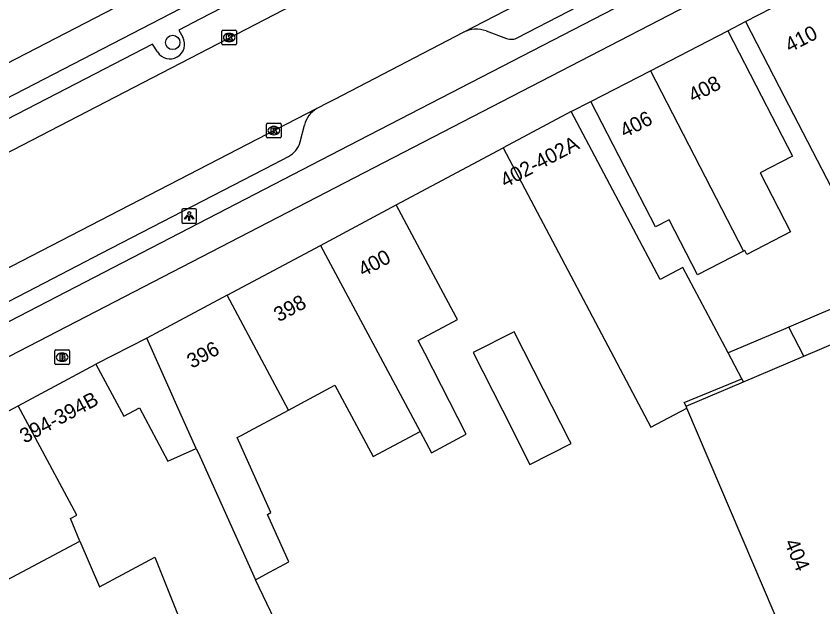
# Model space of a CAD drawing. Extents: x 163010 to 163853, y 382793 to 383982.
# Drawn here: x 163553.8 to 163608.7, y 383701.8 to 383742 of the extents above; entities that cross this region are included whole.
import ezdxf

# ---------------------------------------------------------------- set-up
doc = ezdxf.new("R2010")
doc.units = 0
for name, color, linetype in [('IMGEO_Boom', 7, 'Continuous'), ('IMGEO_Brandkraan', 7, 'Continuous'), ('IMGEO_Fietspad_open', 7, 'Continuous'), ('IMGEO_Kolk', 7, 'Continuous'), ('IMGEO_Lichtpunt', 7, 'Continuous'), ('IMGEO_Pand', 7, 'Continuous'), ('IMGEO_Pand_nummerreeks', 7, 'Continuous'), ('IMGEO_Parkeervlak_open', 7, 'Continuous'), ('IMGEO_Rijbaan_lokaal_gesloten', 7, 'Continuous'), ('IMGEO_Voetpad_open', 7, 'Continuous')]:
    doc.layers.add(name, color=color, linetype=linetype)

msp = doc.modelspace()

# ---------------------------------------------------------------- linework, layer by layer
at = {"layer": 'IMGEO_Boom'}
msp.add_circle((163564.48, 383740.16), 0.489, dxfattribs=at)
at = {"layer": 'IMGEO_Brandkraan'}
for p, q in [((163556.532, 383719.251), (163557.384, 383719.251)), ((163556.457, 383718.325), (163556.457, 383719.177)), ((163556.945, 383719.031), (163556.97, 383719.031)), ((163557.458, 383719.177), (163557.458, 383718.325)), ((163557.384, 383718.251), (163556.532, 383718.251)), ((163556.968, 383718.471), (163556.943, 383718.471))]:
    msp.add_line(p, q, dxfattribs=at)
for points in [[(163556.532, 383719.251), (163557.384, 383719.251)], [(163556.457, 383718.325), (163556.457, 383719.177)], [(163556.805, 383718.951), (163556.805, 383718.551), (163557.018, 383718.551)], [(163557.036, 383718.951), (163556.805, 383718.951)], [(163556.984, 383718.87), (163556.93, 383718.87), (163556.93, 383718.794)], [(163556.93, 383718.794), (163556.983, 383718.794)], [(163556.992, 383718.718), (163556.93, 383718.718), (163556.93, 383718.637)], [(163557.458, 383719.177), (163557.458, 383718.325)], [(163557.384, 383718.251), (163556.532, 383718.251)], [(163556.93, 383718.637), (163556.992, 383718.637)]]:
    msp.add_lwpolyline(points, dxfattribs=at)
for centre, radius, start, end in [((163556.534, 383719.175), 0.0765, 91.552, 178.448), ((163556.534, 383719.175), 0.0765, 91.552, 178.448), ((163557.382, 383719.175), 0.0765, 1.552, 88.448), ((163557.382, 383719.175), 0.0765, 1.552, 88.448), ((163556.985, 383718.832), 0.0379, 267.8285, 90.9355), ((163556.993, 383718.677), 0.0404, 269.8759, 90.5077), ((163557.04, 383718.806), 0.145, 59.4692, 91.5367), ((163557.065, 383718.853), 0.0922, 285.5137, 58.1501), ((163557.07, 383718.661), 0.105, 301.3115, 78.989), ((163556.534, 383718.327), 0.0765, 181.552, 268.448), ((163556.534, 383718.327), 0.0765, 181.552, 268.448), ((163557.024, 383718.802), 0.251, 268.6676, 293.5347), ((163557.382, 383718.327), 0.0765, 271.552, 358.448), ((163557.382, 383718.327), 0.0765, 271.552, 358.448)]:
    msp.add_arc(centre, radius, start, end, dxfattribs=at)
for centre, major_axis, ratio, start_param, end_param in [((163556.944, 383718.751), (-0.387, 0.002), 0.722429, 4.712389, 7.853982), ((163556.969, 383718.751), (-0.39, 0.002), 0.717154, 1.570796, 4.712389)]:
    msp.add_ellipse(centre, major_axis=major_axis, ratio=ratio, start_param=start_param, end_param=end_param, dxfattribs=at)
at = {"layer": 'IMGEO_Fietspad_open'}
for points in [[(163712.53, 383803.588), (163609.061, 383750), (163577.13, 383733.482), (163519.926, 383703.889)], [(163405.856, 383656.462), (163491.247, 383706.08), (163500, 383711.017), (163512.387, 383717.643), (163569.257, 383747.053), (163574.956, 383750), (163654.435, 383791.132)], [(163528.75, 383723.714), (163529.926, 383724.337), (163570.311, 383745.236), (163579.517, 383750), (163650.983, 383786.992)], [(163520.71, 383701.927), (163578.184, 383731.666), (163613.616, 383750), (163656.849, 383772.366)]]:
    msp.add_lwpolyline(points, dxfattribs=at)
at = {"layer": 'IMGEO_Kolk'}
for p, q in [((163567.821, 383740.069), (163567.821, 383740.921)), ((163567.896, 383740.995), (163568.748, 383740.995)), ((163568.309, 383740.775), (163568.334, 383740.775)), ((163568.822, 383740.921), (163568.822, 383740.069)), ((163568.332, 383740.215), (163568.307, 383740.215)), ((163568.748, 383739.995), (163567.896, 383739.995)), ((163570.856, 383733.738), (163570.856, 383734.59)), ((163570.931, 383734.664), (163571.783, 383734.664)), ((163571.857, 383734.59), (163571.857, 383733.738)), ((163571.344, 383734.444), (163571.369, 383734.444)), ((163571.783, 383733.664), (163570.931, 383733.664)), ((163571.367, 383733.884), (163571.342, 383733.884))]:
    msp.add_line(p, q, dxfattribs=at)
for points in [[(163567.821, 383740.069), (163567.821, 383740.921)], [(163567.896, 383740.995), (163568.748, 383740.995)], [(163568.142, 383740.695), (163568.265, 383740.695), (163568.265, 383740.544), (163568.395, 383740.695), (163568.559, 383740.695), (163568.413, 383740.544), (163568.566, 383740.295), (163568.414, 383740.295), (163568.329, 383740.459), (163568.265, 383740.392), (163568.265, 383740.295), (163568.142, 383740.295), (163568.142, 383740.695)], [(163568.822, 383740.921), (163568.822, 383740.069)], [(163568.748, 383739.995), (163567.896, 383739.995)], [(163570.856, 383733.738), (163570.856, 383734.59)], [(163570.931, 383734.664), (163571.783, 383734.664)], [(163571.857, 383734.59), (163571.857, 383733.738)], [(163571.177, 383734.364), (163571.3, 383734.364), (163571.3, 383734.213), (163571.43, 383734.364), (163571.594, 383734.364), (163571.448, 383734.213), (163571.601, 383733.964), (163571.449, 383733.964), (163571.364, 383734.128), (163571.3, 383734.061), (163571.3, 383733.964), (163571.177, 383733.964), (163571.177, 383734.364)], [(163571.783, 383733.664), (163570.931, 383733.664)]]:
    msp.add_lwpolyline(points, dxfattribs=at)
for centre, start, end in [((163567.898, 383740.919), 91.552, 178.448), ((163567.898, 383740.919), 91.552, 178.448), ((163568.746, 383740.919), 1.552, 88.448), ((163568.746, 383740.919), 1.552, 88.448), ((163567.898, 383740.071), 181.552, 268.448), ((163567.898, 383740.071), 181.552, 268.448), ((163568.746, 383740.071), 271.552, 358.448), ((163568.746, 383740.071), 271.552, 358.448), ((163570.933, 383734.588), 91.552, 178.448), ((163570.933, 383734.588), 91.552, 178.448), ((163571.781, 383734.588), 1.552, 88.448), ((163571.781, 383734.588), 1.552, 88.448), ((163570.933, 383733.74), 181.552, 268.448), ((163570.933, 383733.74), 181.552, 268.448), ((163571.781, 383733.74), 271.552, 358.448), ((163571.781, 383733.74), 271.552, 358.448)]:
    msp.add_arc(centre, 0.0765, start, end, dxfattribs=at)
for centre, major_axis, ratio, start_param, end_param in [((163568.308, 383740.495), (-0.387, 0.002), 0.722429, 4.712389, 7.853982), ((163568.333, 383740.495), (-0.39, 0.002), 0.717154, 1.570796, 4.712389), ((163571.343, 383734.164), (-0.387, 0.002), 0.722429, 4.712389, 7.853982), ((163571.368, 383734.164), (-0.39, 0.002), 0.717154, 1.570796, 4.712389)]:
    msp.add_ellipse(centre, major_axis=major_axis, ratio=ratio, start_param=start_param, end_param=end_param, dxfattribs=at)
at = {"layer": 'IMGEO_Lichtpunt'}
for p, q in [((163565.102, 383728.759), (163565.102, 383727.952)), ((163565.102, 383728.759), (163565.102, 383727.952)), ((163566.004, 383728.854), (163565.196, 383728.854)), ((163566.004, 383728.854), (163565.196, 383728.854)), ((163566.098, 383727.952), (163566.098, 383728.759)), ((163566.098, 383727.952), (163566.098, 383728.759)), ((163565.196, 383727.858), (163566.004, 383727.858)), ((163565.196, 383727.858), (163566.004, 383727.858))]:
    msp.add_line(p, q, dxfattribs=at)
for points in [[(163565.476, 383728.423), (163565.515, 383728.395), (163565.327, 383728.133), (163565.289, 383728.16), (163565.476, 383728.423)], [(163565.578, 383728.375), (163565.625, 383728.375), (163565.625, 383728.053), (163565.578, 383728.053), (163565.578, 383728.375)], [(163565.688, 383728.395), (163565.726, 383728.422), (163565.913, 383728.16), (163565.874, 383728.132), (163565.688, 383728.395)]]:
    msp.add_lwpolyline(points, dxfattribs=at)
msp.add_circle((163565.601, 383728.557), 0.0994, dxfattribs=at)
for centre, start, end in [((163565.196, 383728.759), 90, 180), ((163565.196, 383728.759), 90, 180), ((163566.004, 383728.759), 0, 90), ((163566.004, 383728.759), 0, 90), ((163565.196, 383727.952), 180, 270), ((163565.196, 383727.952), 180, 270), ((163566.004, 383727.952), 270, 0), ((163566.004, 383727.952), 270, 360)]:
    msp.add_arc(centre, 0.0946, start, end, dxfattribs=at)
at = {"layer": 'IMGEO_Pand'}
for points in [[(163603.424, 383741.591), (163608.738, 383744.333)], [(163603.424, 383741.591), (163605.717, 383737.148), (163609.908, 383729.055), (163612.412, 383730.388), (163609.954, 383735.151), (163612.737, 383736.587)], [(163596.959, 383738.234), (163602.218, 383740.947)], [(163602.218, 383740.947), (163604.511, 383736.504), (163606.617, 383732.421), (163604.422, 383731.288), (163606.495, 383727.271), (163603.525, 383725.738), (163603.387, 383726.006), (163603.286, 383725.954)], [(163592.917, 383736.148), (163596.959, 383738.234)], [(163596.959, 383738.234), (163603.286, 383725.954)], [(163603.286, 383725.954), (163600.176, 383724.35), (163598.239, 383728.104), (163597.313, 383727.627), (163595.209, 383731.705), (163592.917, 383736.148)], [(163591.575, 383735.456), (163586.94, 383733.004)], [(163602.25, 383719.04), (163599.172, 383724.858), (163597.616, 383724.035), (163591.575, 383735.456)], [(163586.94, 383733.004), (163596.993, 383713.999), (163599.443, 383715.295)], [(163574.527, 383726.358), (163579.667, 383729.11)], [(163581.305, 383713.703), (163582.08, 383712.256), (163584.439, 383713.518), (163581.612, 383719.036), (163581.179, 383719.881), (163583.844, 383721.308), (163583.751, 383721.481), (163582.027, 383724.702), (163579.667, 383729.11)], [(163568.182, 383722.961), (163574.527, 383726.358)], [(163574.527, 383726.358), (163581.305, 383713.703)], [(163568.182, 383722.961), (163562.718, 383720.036)], [(163572.36, 383715.159), (163568.182, 383722.961)], [(163611.423, 383722.948), (163611.087, 383722.805), (163606.381, 383720.8)], [(163607.397, 383718.828), (163612.29, 383720.912)], [(163589.695, 383716.559), (163587.705, 383720.478), (163584.915, 383719.061), (163586.905, 383715.142), (163588.774, 383711.463), (163591.564, 383712.88), (163591.465, 383713.075), (163589.695, 383716.559)], [(163606.381, 383720.8), (163606.021, 383720.647), (163602.25, 383719.04)], [(163607.397, 383718.828), (163606.381, 383720.8)], [(163566.078, 383712.541), (163564.763, 383715.474), (163564.332, 383716.436), (163562.718, 383720.036)], [(163603.184, 383717.274), (163602.25, 383719.04)], [(163603.288, 383717.078), (163607.397, 383718.828)], [(163553.977, 383715.454), (163559.251, 383718.277)], [(163559.251, 383718.277), (163561.149, 383714.731), (163562.213, 383715.301), (163564.152, 383711.677), (163566.078, 383712.541)], [(163599.391, 383715.418), (163599.26, 383715.676), (163603.184, 383717.274)], [(163599.391, 383715.418), (163603.288, 383717.078)], [(163603.288, 383717.078), (163603.184, 383717.274)], [(163572.36, 383715.159), (163575.507, 383716.844), (163578.106, 383711.99), (163581.305, 383713.703)], [(163547.719, 383712.104), (163553.977, 383715.454)], [(163558.17, 383706.24), (163557.517, 383707.769), (163557.961, 383708.007), (163553.977, 383715.454)], [(163599.443, 383715.295), (163599.391, 383715.418)], [(163570.112, 383703.616), (163571.055, 383704.121), (163572.09, 383704.675), (163572.373, 383704.826), (163570.913, 383708.055), (163571.157, 383708.186), (163568.853, 383713.28), (163569.214, 383713.474), (163569.674, 383713.721), (163572.36, 383715.159)], [(163616.645, 383696.306), (163609.132, 383692.551), (163599.443, 383715.295)], [(163547.719, 383712.104), (163550.079, 383707.696), (163552.419, 383703.325), (163552.471, 383703.228), (163558.17, 383706.24)], [(163566.078, 383712.541), (163566.312, 383712.019), (163570.112, 383703.616)], [(163558.17, 383706.24), (163559.495, 383703.138), (163563.256, 383705.152), (163565.848, 383698.684), (163571.409, 383700.913), (163570.112, 383703.616)]]:
    msp.add_lwpolyline(points, dxfattribs=at)
at = {"layer": 'IMGEO_Parkeervlak_open'}
for points in [[(163592.952, 383755.528), (163582.269, 383750), (163574.782, 383746.125), (163570.947, 383744.14), (163570.768, 383744.048), (163566.321, 383741.747), (163564.883, 383740.986), (163565.156, 383740.514)], [(163563.446, 383739.529), (163563.106, 383740.047), (163556.577, 383736.675), (163553.198, 383734.929), (163543.165, 383729.747), (163543.474, 383729.218)]]:
    msp.add_lwpolyline(points, dxfattribs=at)
msp.add_arc((163564.297, 383740.028), 0.987, 210.3731, 29.5128, dxfattribs=at)
at = {"layer": 'IMGEO_Rijbaan_lokaal_gesloten'}
for points in [[(163584.251, 383740.859), (163601.91, 383750), (163649.405, 383774.585)], [(163596.899, 383755.251), (163586.731, 383750), (163571.98, 383742.358), (163507.275, 383708.837), (163500, 383704.831), (163477.846, 383692.06)], [(163574.267, 383735.67), (163575.101, 383736.103), (163575.492, 383736.306), (163584.251, 383740.859)], [(163545.517, 383720.808), (163574.267, 383735.67)]]:
    msp.add_lwpolyline(points, dxfattribs=at)
at = {"layer": 'IMGEO_Voetpad_open'}
for points in [[(163587.953, 383740.49), (163598.222, 383745.818), (163597.968, 383746.309)], [(163602.218, 383740.947), (163603.424, 383741.591)], [(163585.788, 383740.947), (163587.175, 383740.44)], [(163591.575, 383735.456), (163592.917, 383736.148)], [(163573.142, 383733.391), (163573.439, 383734.537)], [(163579.667, 383729.11), (163586.94, 383733.004)], [(163549.193, 383720.414), (163556.315, 383724.098), (163559.64, 383725.818), (163571.357, 383731.879), (163572.354, 383732.41)], [(163562.718, 383720.036), (163559.251, 383718.277)]]:
    msp.add_lwpolyline(points, dxfattribs=at)
for centre, radius, start, end in [((163585.121, 383739.126), 1.94, 69.8949, 116.6588), ((163587.507, 383741.347), 0.966, 249.875, 297.4793), ((163575.288, 383734.055), 1.91, 122.293, 165.3881), ((163571.663, 383733.772), 1.528, 296.9079, 345.5449)]:
    msp.add_arc(centre, radius, start, end, dxfattribs=at)

# ---------------------------------------------------------------- texts
at = {"layer": 'IMGEO_Pand_nummerreeks'}
for s, rotation, p in [('410', 27.2893, (163606.445, 383739.459)), ('408', 27.2922, (163599.87, 383736.045)), ('406', 27.2922, (163595.217, 383733.644)), ('402-402A', 27.8801, (163587.092, 383730.256)), ('400', 28.1609, (163577.432, 383724.194)), ('398', 28.1609, (163571.689, 383721.119)), ('396', 28.1609, (163565.782, 383717.957)), ('394-394B', 27.9603, (163554.405, 383712.862)), ('404', 293.1587, (163606.054, 383706.147))]:
    msp.add_text(s, height=1, rotation=rotation, dxfattribs=at).set_placement(p)

doc.saveas('drawing.dxf')
